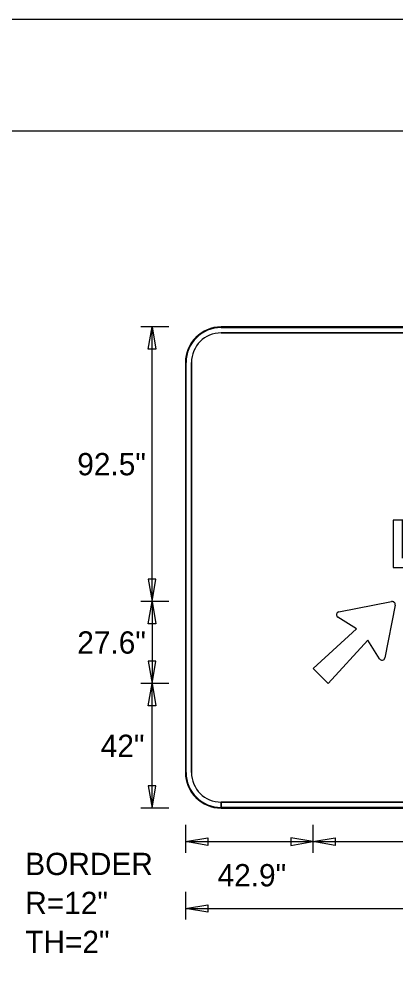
# Model space of a CAD drawing. Extents: x 1806251 to 1809821, y 414895 to 422886.
# Drawn here: x 1809675.716 to 1809676.982, y 415240.977 to 415244.227 of the extents above; entities that cross this region are included whole.
import ezdxf

# ---------------------------------------------------------------- set-up
doc = ezdxf.new("R2010")
doc.units = 0
for name, color, linetype in [('GSBWFILL', 7, 'Continuous'), ('GSCOLORFILL', 7, 'Continuous'), ('GSDIMS', 7, 'Continuous'), ('GSOUTLINE', 7, 'Continuous'), ('GSSHT', 7, 'Continuous')]:
    doc.layers.add(name, color=color, linetype=linetype)

msp = doc.modelspace()

# ---------------------------------------------------------------- linework, layer by layer
at = {"layer": 'GSBWFILL'}
for p, q in [((1809678.795, 415243.1915), (1809676.395, 415243.1915)), ((1809676.395, 415243.1715), (1809678.795, 415243.1715)), ((1809676.275, 415243.0715), (1809676.275, 415241.6915)), ((1809676.295, 415241.6915), (1809676.295, 415243.0715)), ((1809676.395, 415241.5715), (1809676.395, 415241.5915)), ((1809678.795, 415241.5915), (1809676.3952, 415241.5915)), ((1809676.3952, 415241.5915), (1809676.3952, 415241.5715)), ((1809676.3952, 415241.5715), (1809678.795, 415241.5715))]:
    msp.add_line(p, q, dxfattribs=at)
for points in [[(1809677.0051, 415242.413), (1809677.0051, 415242.541), (1809676.9733, 415242.541), (1809676.9733, 415242.381), (1809677.0256, 415242.381)], [(1809676.791, 415242.2322), (1809676.9685, 415242.2667)], [(1809676.9802, 415242.2549), (1809676.9458, 415242.0774)], [(1809676.9274, 415242.0741), (1809676.8888, 415242.1372), (1809676.755, 415241.9911), (1809676.7046, 415242.0414), (1809676.8507, 415242.1752), (1809676.7876, 415242.2139)]]:
    msp.add_lwpolyline(points, dxfattribs=at)
for centre, radius, start, end in [((1809676.395, 415243.0715), 0.12, 90, 180), ((1809676.395, 415243.0715), 0.1, 90, 180), ((1809676.9704, 415242.2569), 0.01, 349.0223, 100.9777), ((1809676.7929, 415242.2224), 0.01, 100.9777, 238.5155), ((1809676.936, 415242.0793), 0.01, 211.4845, 349.0223), ((1809676.395, 415241.6915), 0.12, 180, 270), ((1809676.395, 415241.6915), 0.1, 180, 270)]:
    msp.add_arc(centre, radius, start, end, dxfattribs=at)
at = {"layer": 'GSCOLORFILL'}
for p, q in [((1809678.795, 415243.1915), (1809676.395, 415243.1915)), ((1809678.795, 415243.1915), (1809676.395, 415243.1915)), ((1809678.795, 415243.1915), (1809676.395, 415243.1915)), ((1809676.395, 415243.1895), (1809678.795, 415243.1895)), ((1809676.395, 415243.1715), (1809678.795, 415243.1715)), ((1809676.275, 415243.0715), (1809676.275, 415241.6915)), ((1809676.275, 415243.0715), (1809676.275, 415241.6915)), ((1809676.275, 415243.0715), (1809676.275, 415241.6915)), ((1809676.277, 415241.6915), (1809676.277, 415243.0715)), ((1809676.295, 415241.6915), (1809676.295, 415243.0715)), ((1809676.395, 415241.5715), (1809676.395, 415241.5915)), ((1809676.395, 415241.5715), (1809676.395, 415241.5735)), ((1809678.795, 415241.5735), (1809676.395, 415241.5735)), ((1809676.395, 415241.5735), (1809676.395, 415241.5715)), ((1809676.395, 415241.5715), (1809678.795, 415241.5715)), ((1809676.395, 415241.5715), (1809678.795, 415241.5715)), ((1809678.795, 415241.5915), (1809676.3952, 415241.5915)), ((1809676.3952, 415241.5915), (1809676.3952, 415241.5715)), ((1809676.3952, 415241.5715), (1809678.795, 415241.5715))]:
    msp.add_line(p, q, dxfattribs=at)
for points in [[(1809677.0051, 415242.413), (1809677.0051, 415242.541), (1809676.9733, 415242.541), (1809676.9733, 415242.381), (1809677.0256, 415242.381)], [(1809676.791, 415242.2322), (1809676.9685, 415242.2667)], [(1809676.9802, 415242.2549), (1809676.9458, 415242.0774)], [(1809676.9274, 415242.0741), (1809676.8888, 415242.1372), (1809676.755, 415241.9911), (1809676.7046, 415242.0414), (1809676.8507, 415242.1752), (1809676.7876, 415242.2139)]]:
    msp.add_lwpolyline(points, dxfattribs=at)
for centre, radius, start, end in [((1809676.395, 415243.0715), 0.12, 90, 180), ((1809676.395, 415243.0715), 0.12, 90, 180), ((1809676.395, 415243.0715), 0.12, 90, 180), ((1809676.395, 415243.0715), 0.118, 90, 180), ((1809676.395, 415243.0715), 0.1, 90, 180), ((1809676.9704, 415242.2569), 0.01, 349.0223, 100.9777), ((1809676.7929, 415242.2224), 0.01, 100.9777, 238.5155), ((1809676.936, 415242.0793), 0.01, 211.4845, 349.0223), ((1809676.395, 415241.6915), 0.12, 180, 270), ((1809676.395, 415241.6915), 0.12, 180, 270), ((1809676.395, 415241.6915), 0.12, 180, 270), ((1809676.395, 415241.6915), 0.118, 180, 270), ((1809676.395, 415241.6915), 0.1, 180, 270)]:
    msp.add_arc(centre, radius, start, end, dxfattribs=at)
at = {"layer": 'GSDIMS'}
for p, q in [((1809676.2188, 415243.192), (1809676.125, 415243.192)), ((1809676.1625, 415242.267), (1809676.1625, 415243.192)), ((1809676.2188, 415242.267), (1809676.125, 415242.267)), ((1809676.2188, 415242.267), (1809676.125, 415242.267)), ((1809676.1625, 415242.267), (1809676.1625, 415241.991)), ((1809676.2188, 415241.991), (1809676.125, 415241.991)), ((1809676.2188, 415241.991), (1809676.125, 415241.991)), ((1809676.1625, 415241.571), (1809676.1625, 415241.991)), ((1809676.2188, 415241.571), (1809676.125, 415241.571)), ((1809676.275, 415241.5148), (1809676.275, 415241.421)), ((1809676.704, 415241.5148), (1809676.704, 415241.421)), ((1809676.704, 415241.5148), (1809676.704, 415241.421)), ((1809676.275, 415241.4585), (1809676.704, 415241.4585)), ((1809676.704, 415241.4585), (1809678.855, 415241.4585)), ((1809676.275, 415241.2897), (1809676.275, 415241.196)), ((1809676.275, 415241.2335), (1809678.915, 415241.2335))]:
    msp.add_line(p, q, dxfattribs=at)
for points in [[(1809676.1625, 415243.192), (1809676.175, 415243.117), (1809676.15, 415243.117)], [(1809676.1625, 415242.267), (1809676.175, 415242.342), (1809676.15, 415242.342)], [(1809676.1625, 415242.267), (1809676.175, 415242.192), (1809676.15, 415242.192)], [(1809676.1625, 415241.991), (1809676.175, 415242.066), (1809676.15, 415242.066)], [(1809676.1625, 415241.991), (1809676.175, 415241.916), (1809676.15, 415241.916)], [(1809676.1625, 415241.571), (1809676.175, 415241.646), (1809676.15, 415241.646)], [(1809676.275, 415241.4585), (1809676.35, 415241.471), (1809676.35, 415241.446)], [(1809676.704, 415241.4585), (1809676.629, 415241.471), (1809676.629, 415241.446)], [(1809676.704, 415241.4585), (1809676.779, 415241.471), (1809676.779, 415241.446)], [(1809676.275, 415241.2335), (1809676.35, 415241.246), (1809676.35, 415241.221)]]:
    msp.add_lwpolyline(points, close=True, dxfattribs=at)
at = {"layer": 'GSOUTLINE'}
for p, q in [((1809678.795, 415243.1915), (1809676.395, 415243.1915)), ((1809678.795, 415243.1715), (1809676.395, 415243.1715)), ((1809676.275, 415243.0715), (1809676.275, 415241.6915)), ((1809676.295, 415243.0715), (1809676.295, 415241.6915)), ((1809676.395, 415241.5915), (1809678.795, 415241.5915)), ((1809676.395, 415241.5715), (1809678.795, 415241.5715))]:
    msp.add_line(p, q, dxfattribs=at)
for points in [[(1809677.0256, 415242.541), (1809676.9733, 415242.541), (1809676.9733, 415242.381), (1809677.0256, 415242.381)], [(1809676.791, 415242.2322), (1809676.9685, 415242.2667)], [(1809676.9802, 415242.2549), (1809676.9458, 415242.0774)], [(1809676.9274, 415242.0741), (1809676.8888, 415242.1372), (1809676.755, 415241.9911), (1809676.7046, 415242.0414), (1809676.8507, 415242.1752), (1809676.7876, 415242.2139)]]:
    msp.add_lwpolyline(points, dxfattribs=at)
for centre, radius, start, end in [((1809676.395, 415243.0715), 0.12, 90, 180), ((1809676.395, 415243.0715), 0.1, 90, 180), ((1809676.9704, 415242.2569), 0.01, 349.0223, 100.9777), ((1809676.7929, 415242.2224), 0.01, 100.9777, 238.5155), ((1809676.936, 415242.0793), 0.01, 211.4845, 349.0223), ((1809676.395, 415241.6915), 0.12, 180, 270), ((1809676.395, 415241.6915), 0.1, 180, 270)]:
    msp.add_arc(centre, radius, start, end, dxfattribs=at)
at = {"layer": 'GSSHT'}
msp.add_line((1809672.1348, 415244.2272), (1809684.889, 415244.2272), dxfattribs=at)
msp.add_lwpolyline([(1809672.6339, 415243.8521), (1809684.638, 415243.8521), (1809684.638, 415236.3484), (1809672.6339, 415236.3484)], close=True, dxfattribs=at)

# ---------------------------------------------------------------- texts
at = {"layer": 'GSDIMS'}
for s, p in [('92.5"', (1809675.911, 415242.692)), ('27.6"', (1809675.911, 415242.0915)), ('42"', (1809675.99, 415241.7435)), ('BORDER', (1809675.736, 415241.346)), ('42.9"', (1809676.383, 415241.308)), ('R=12"', (1809675.736, 415241.2147)), ('TH=2"', (1809675.736, 415241.0835))]:
    msp.add_text(s, height=0.075, dxfattribs=at).set_placement(p)

doc.saveas('drawing.dxf')
